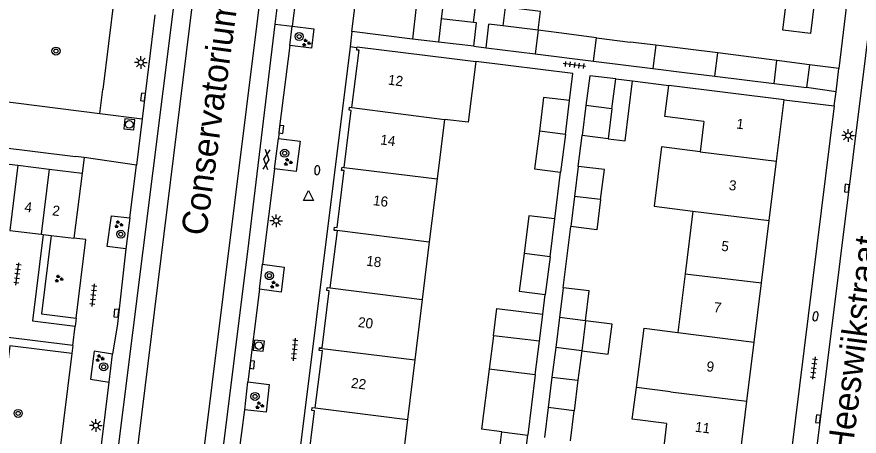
# Model space of a CAD drawing. Extents: x 131000 to 133014, y 396499 to 399001.
# Drawn here: x 131618.1 to 131701.6, y 396839.6 to 396881.2 of the extents above; entities that cross this region are included whole.
import ezdxf

# ---------------------------------------------------------------- set-up
doc = ezdxf.new("R2010")
doc.units = 0
for name, color, linetype in [('gg-afsc-erfafscheiding', 7, 'Continuous'), ('gg-afsc-muur', 7, 'Continuous'), ('gg-anno-huisnummerreeks BGT', 7, 'Continuous'), ('gg-anno-openbare ruimte label', 7, 'Continuous'), ('gg-bbg-bijgebouw', 7, 'Continuous'), ('gg-bbg-gedigitaliseerde bebouwing', 7, 'Continuous'), ('gg-bbg-gedigitaliseerde bijgebouw', 7, 'Continuous'), ('gg-bbg-hoofdgebouw', 7, 'Continuous'), ('gg-bbg-luifel en loopbrug', 7, 'Continuous'), ('gg-bbg-tussenscheiding', 7, 'Continuous'), ('gg-knt-verharding', 7, 'Continuous'), ('gg-knt-verharding nz', 7, 'Continuous'), ('gt-grn-groengrens', 7, 'Continuous'), ('gt-grn-weggrens', 7, 'Continuous'), ('gt-symb-boom', 7, 'Continuous'), ('gt-symb-brandkraan', 7, 'Continuous'), ('gt-symb-gesloten verharding', 7, 'Continuous'), ('gt-symb-groenvak', 7, 'Continuous'), ('gt-symb-kolk', 7, 'Continuous'), ('gt-symb-lichtmast', 7, 'Continuous'), ('gt-symb-rioolschacht', 7, 'Continuous'), ('gt-symb-tegel verharding', 7, 'Continuous'), ('gt-symb-waterafsluiter', 7, 'Continuous')]:
    doc.layers.add(name, color=color, linetype=linetype)

# ---------------------------------------------------------------- blocks, each defined once
blk = doc.blocks.new('gt0-TEG1')
at = {"layer": 'gt-symb-tegel verharding'}
for p, q in [((-1.125, 0), (1.125, 0)), ((-0.9, -0.25), (-0.9, 0.25)), ((-0.45, -0.25), (-0.45, 0.25)), ((0, -0.25), (0, 0.25)), ((0.45, -0.25), (0.45, 0.25)), ((0.9, -0.25), (0.9, 0.25))]:
    blk.add_line(p, q, dxfattribs=at)
blk = doc.blocks.new('gt0-KOLK')
at = {"layer": 'gt-symb-kolk'}
blk.add_lwpolyline([(0, 0), (0.375, 0), (0.375, 0.4), (-0.375, 0.4), (-0.375, 0), (0, 0)], dxfattribs=at)
blk = doc.blocks.new('gt0-BR')
at = {"layer": 'gt-symb-brandkraan'}
for centre, radius, start, end in [((-0.244, 0), 0.206, 107.56694, 252.43307), ((0.599, -2.664), 3, 106.89205, 107.56694), ((0, -0.691), 0.938, 73.10799, 106.89205), ((-0.599, -2.664), 3, 72.43309, 73.10799), ((0.244, 0), 0.206, 287.56695, 72.43309), ((0.599, 2.664), 3, 252.43307, 253.10797), ((0, 0.691), 0.938, 253.10797, 286.89206), ((-0.599, 2.664), 3, 286.89206, 287.56695)]:
    blk.add_arc(centre, radius, start, end, dxfattribs=at)
blk = doc.blocks.new('gt0-LMAST')
at = {"layer": 'gt-symb-lichtmast'}
for p, q in [((-0.182, 0.173), (-0.447, 0.438)), ((-0.005, 0.246), (-0.005, 0.621)), ((0.172, 0.173), (0.437, 0.438)), ((-0.255, -0.004), (-0.63, -0.004)), ((-0.182, -0.181), (-0.447, -0.446)), ((-0.005, -0.254), (-0.005, -0.629)), ((0.437, -0.446), (0.172, -0.181)), ((0.245, -0.004), (0.62, -0.004))]:
    blk.add_line(p, q, dxfattribs=at)
blk.add_circle((-0.005, -0.004), 0.25, dxfattribs=at)
blk = doc.blocks.new('gt0-BOOM')
at = {"layer": 'gt-symb-boom'}
for radius in [0.4, 0.2]:
    blk.add_circle((0, 0), radius, dxfattribs=at)
blk = doc.blocks.new('gt0-GRVAK')
at = {"layer": 'gt-symb-groenvak'}
for p, q in [((-0.11, 0.189), (-0.228, 0.24)), ((-0.182, 0.153), (0.088, 0.153)), ((-0.091, 0.211), (-0.156, 0.322)), ((-0.047, 0.214), (-0.047, 0.393)), ((-0.004, 0.211), (0.061, 0.322)), ((0.015, 0.189), (0.133, 0.24)), ((0.262, -0.052), (0.197, 0.059)), ((0.305, -0.049), (0.305, 0.13)), ((0.349, -0.052), (0.414, 0.059)), ((-0.245, -0.228), (-0.363, -0.177)), ((-0.318, -0.264), (-0.047, -0.264)), ((-0.226, -0.206), (-0.291, -0.095)), ((-0.183, -0.203), (-0.183, -0.024)), ((-0.139, -0.206), (-0.074, -0.095)), ((-0.12, -0.228), (-0.002, -0.177)), ((0.243, -0.074), (0.125, -0.023)), ((0.17, -0.11), (0.441, -0.11)), ((0.368, -0.074), (0.486, -0.023))]:
    blk.add_line(p, q, dxfattribs=at)
blk = doc.blocks.new('gt0-WAFSL')
at = {"layer": 'gt-symb-waterafsluiter'}
for p, q in [((-0.5, -0.333), (0, 0.667)), ((0, 0.667), (0.5, -0.333)), ((0.5, -0.333), (-0.5, -0.333))]:
    blk.add_line(p, q, dxfattribs=at)
blk = doc.blocks.new('gt0-RS')
at = {"layer": 'gt-symb-rioolschacht'}
blk.add_lwpolyline([(-0.5, -0.5), (0.5, -0.5), (0.5, 0.5), (-0.5, 0.5)], close=True, dxfattribs=at)
blk.add_circle((0, 0), 0.375, dxfattribs=at)
blk = doc.blocks.new('gt0-GESVH1')
at = {"layer": 'gt-symb-gesloten verharding'}
for p, q in [((-0.992, -0.261), (0.008, 0.239)), ((0.008, -0.261), (-0.992, 0.239)), ((0.008, 0.239), (1.008, -0.261)), ((1.008, 0.239), (0.008, -0.261))]:
    blk.add_line(p, q, dxfattribs=at)

msp = doc.modelspace()

# ---------------------------------------------------------------- linework, layer by layer
at = {"layer": 'gg-afsc-erfafscheiding'}
for p, q in [((131659.928, 396878.693), (131657.332, 396878.993)), ((131663.413, 396878.29), (131664.624, 396878.116)), ((131679.127, 396874.85), (131682.74, 396874.389)), ((131673.771, 396866.352), (131674.156, 396869.429)), ((131671.437, 396861.157), (131672.018, 396865.801)), ((131672.269, 396854.339), (131673.029, 396860.419)), ((131670.256, 396851.716), (131670.5, 396853.667))]:
    msp.add_line(p, q, dxfattribs=at)
msp.add_lwpolyline([(131672.907, 396872.912), (131673.239, 396875.567), (131663.615, 396876.758)], dxfattribs=at)
at = {"layer": 'gg-afsc-muur'}
for p, q in [((131700.36, 396882.38), (131699.58, 396876.07)), ((131651.836, 396878.121), (131651.151, 396878.209))]:
    msp.add_line(p, q, dxfattribs=at)
at = {"layer": 'gg-bbg-bijgebouw'}
for p, q in [((131651.34, 396879.73), (131651.73, 396882.9)), ((131663.413, 396878.29), (131659.928, 396878.693)), ((131664.624, 396878.116), (131669.479, 396877.518)), ((131669.479, 396877.518), (131675.28, 396876.804)), ((131675.28, 396876.804), (131681.154, 396876.08)), ((131699.31, 396873.77), (131699.58, 396876.07)), ((131687.297, 396875.321), (131693.175, 396874.592)), ((131699.31, 396873.77), (131696.383, 396874.174)), ((131615.142, 396866.866), (131618.239, 396866.482)), ((131618.239, 396866.482), (131621.335, 396866.097)), ((131621.335, 396866.097), (131624.61, 396865.69)), ((131624.61, 396865.69), (131623.79, 396859.26)), ((131617.431, 396860.027), (131620.534, 396859.653)), ((131620.534, 396859.653), (131620.732, 396859.629)), ((131620.732, 396859.629), (131621.527, 396859.533)), ((131621.527, 396859.533), (131623.79, 396859.26))]:
    msp.add_line(p, q, dxfattribs=at)
msp.add_lwpolyline([(131681.154, 396876.08), (131684.308, 396875.692), (131687.297, 396875.321)], dxfattribs=at)
at = {"layer": 'gg-bbg-gedigitaliseerde bebouwing'}
for p, q in [((131694.049, 396879.873), (131694.444, 396883.106)), ((131661.234, 396877.056), (131663.615, 396876.758)), ((131694.16, 396872.98), (131682.74, 396874.389)), ((131660.495, 396871.033), (131659.769, 396865.124)), ((131686.216, 396870.825), (131685.846, 396867.825)), ((131659.769, 396865.124), (131659.004, 396858.889)), ((131685.119, 396861.944), (131684.352, 396855.733)), ((131659.004, 396858.889), (131658.303, 396853.184)), ((131684.352, 396855.733), (131683.634, 396849.915)), ((131658.303, 396853.184), (131657.566, 396847.182)), ((131657.566, 396847.182), (131656.841, 396841.27)), ((131656.841, 396841.27), (131656.115, 396835.36)), ((131682.519, 396840.882), (131682.166, 396838.028))]:
    msp.add_line(p, q, dxfattribs=at)
for points in [[(131663.615, 396876.758), (131662.862, 396870.737), (131660.495, 396871.033)], [(131686.216, 396870.825), (131682.357, 396871.301), (131682.74, 396874.389)], [(131685.846, 396867.825), (131682.026, 396868.306), (131681.286, 396862.427), (131685.119, 396861.944)], [(131679.521, 396844.45), (131680.287, 396850.349), (131683.634, 396849.915)], [(131682.519, 396840.882), (131679.116, 396841.323), (131679.521, 396844.45)]]:
    msp.add_lwpolyline(points, dxfattribs=at)
at = {"layer": 'gg-bbg-gedigitaliseerde bijgebouw'}
for p, q in [((131660.195, 396881.002), (131659.928, 396878.693)), ((131663.398, 396880.632), (131660.195, 396881.002)), ((131664.624, 396878.116), (131664.912, 396880.457)), ((131666.302, 396880.286), (131664.912, 396880.457)), ((131657.332, 396878.993), (131651.34, 396879.73)), ((131669.78, 396879.857), (131666.302, 396880.286)), ((131671.835, 396879.604), (131669.78, 396879.857)), ((131675.565, 396879.116), (131671.835, 396879.604)), ((131675.565, 396879.116), (131678.922, 396878.677)), ((131681.448, 396878.377), (131678.922, 396878.677)), ((131687.583, 396877.639), (131681.448, 396878.377)), ((131693.456, 396876.871), (131687.583, 396877.639)), ((131693.175, 396874.592), (131693.456, 396876.871)), ((131696.661, 396876.429), (131696.383, 396874.174)), ((131699.58, 396876.07), (131696.661, 396876.429)), ((131677.105, 396872.083), (131677.478, 396875.06)), ((131672.485, 396869.537), (131672.907, 396872.912)), ((131674.528, 396872.402), (131674.156, 396869.429)), ((131677.105, 396872.083), (131676.733, 396869.107)), ((131672.485, 396869.537), (131672.018, 396865.801)), ((131676.733, 396869.107), (131674.156, 396869.429)), ((131673.771, 396866.352), (131673.401, 396863.392)), ((131673.401, 396863.392), (131673.029, 396860.419)), ((131670.967, 396857.403), (131671.437, 396861.157)), ((131670.967, 396857.403), (131670.5, 396853.667)), ((131672.269, 396854.339), (131671.899, 396851.379)), ((131671.899, 396851.379), (131671.527, 396848.406)), ((131674.476, 396851.06), (131674.103, 396848.084)), ((131665.361, 396849.583), (131664.939, 396846.257)), ((131669.923, 396849.05), (131665.361, 396849.583)), ((131669.503, 396845.693), (131669.923, 396849.05)), ((131671.527, 396848.406), (131671.161, 396845.481)), ((131674.103, 396848.084), (131673.738, 396845.163)), ((131664.939, 396846.257), (131664.188, 396840.338)), ((131669.503, 396845.693), (131668.76, 396839.757)), ((131671.161, 396845.481), (131670.782, 396842.454)), ((131673.738, 396845.163), (131673.362, 396842.153)), ((131670.782, 396842.454), (131670.412, 396839.494)), ((131673.362, 396842.153), (131670.782, 396842.454)), ((131672.989, 396839.176), (131673.362, 396842.153)), ((131666.196, 396840.065), (131664.188, 396840.338)), ((131666.196, 396840.065), (131668.757, 396839.735)), ((131668.757, 396839.735), (131668.76, 396839.757))]:
    msp.add_line(p, q, dxfattribs=at)
for points in [[(131651.73, 396882.9), (131657.703, 396882.21), (131657.332, 396878.993)], [(131663.413, 396878.29), (131663.68, 396880.599), (131663.398, 396880.632)], [(131677.478, 396875.06), (131674.898, 396875.362), (131674.528, 396872.402)], [(131672.907, 396872.912), (131670.328, 396873.213), (131669.908, 396869.856)], [(131669.908, 396869.856), (131669.441, 396866.123), (131672.018, 396865.801)], [(131675.978, 396863.074), (131676.351, 396866.05), (131673.771, 396866.352)], [(131675.978, 396863.074), (131675.606, 396860.097), (131673.029, 396860.419)], [(131671.437, 396861.157), (131668.858, 396861.458), (131668.39, 396857.722)], [(131668.39, 396857.722), (131667.924, 396853.989), (131670.5, 396853.667)], [(131674.476, 396851.06), (131674.848, 396854.037), (131672.269, 396854.339)]]:
    msp.add_lwpolyline(points, dxfattribs=at)
at = {"layer": 'gg-bbg-hoofdgebouw'}
for p, q in [((131651.809, 396877.904), (131651.836, 396878.121)), ((131651.836, 396878.121), (131651.85, 396878.23)), ((131651.85, 396878.23), (131661.234, 396877.056)), ((131693.408, 396866.873), (131694.16, 396872.98)), ((131692.685, 396861.009), (131693.408, 396866.873)), ((131691.923, 396854.82), (131692.685, 396861.009)), ((131691.198, 396848.934), (131691.923, 396854.82)), ((131690.479, 396843.098), (131691.198, 396848.934)), ((131689.736, 396837.066), (131690.479, 396843.098))]:
    msp.add_line(p, q, dxfattribs=at)
for points in [[(131700.36, 396882.38), (131697.18, 396882.77), (131696.78, 396879.54), (131694.049, 396879.873)], [(131651.338, 396872.219), (131652.043, 396877.875), (131651.809, 396877.904)], [(131650.576, 396866.268), (131651.279, 396871.904), (131651.064, 396871.931), (131651.104, 396872.248), (131651.338, 396872.219)], [(131649.588, 396860.097), (131649.618, 396860.341), (131649.864, 396860.31), (131650.566, 396865.946), (131650.321, 396865.976), (131650.361, 396866.295), (131650.576, 396866.268)], [(131649.19, 396854.337), (131649.894, 396859.983), (131649.579, 396860.022), (131649.588, 396860.097)], [(131648.125, 396848.364), (131648.132, 396848.423), (131648.388, 396848.391), (131649.092, 396854.037), (131648.836, 396854.069), (131648.874, 396854.376), (131649.19, 396854.337)], [(131647.706, 396842.429), (131648.41, 396848.075), (131648.093, 396848.115), (131648.125, 396848.364)], [(131646.928, 396836.522), (131647.627, 396842.127), (131647.351, 396842.161), (131647.389, 396842.469), (131647.706, 396842.429)]]:
    msp.add_lwpolyline(points, dxfattribs=at)
at = {"layer": 'gg-bbg-luifel en loopbrug'}
for p, q in [((131696.661, 396876.429), (131693.456, 396876.871)), ((131677.478, 396875.06), (131679.127, 396874.85)), ((131693.175, 396874.592), (131696.383, 396874.174)), ((131669.923, 396849.05), (131670.256, 396851.716)), ((131665.872, 396837.566), (131666.196, 396840.065)), ((131668.446, 396837.244), (131668.757, 396839.735))]:
    msp.add_line(p, q, dxfattribs=at)
for points in [[(131663.398, 396880.632), (131663.75, 396883.497), (131660.549, 396883.89), (131660.195, 396881.002)], [(131669.78, 396879.857), (131670.009, 396881.724), (131666.531, 396882.151), (131666.302, 396880.286)], [(131676.733, 396869.107), (131678.397, 396868.903), (131679.127, 396874.85)], [(131665.361, 396849.583), (131665.692, 396852.277), (131670.256, 396851.716)], [(131674.103, 396848.084), (131676.742, 396847.76), (131677.108, 396850.737), (131674.476, 396851.06)]]:
    msp.add_lwpolyline(points, dxfattribs=at)
at = {"layer": 'gg-bbg-tussenscheiding'}
for p, q in [((131669.78, 396879.857), (131669.479, 396877.518)), ((131675.28, 396876.804), (131675.565, 396879.116)), ((131681.448, 396878.377), (131681.154, 396876.08)), ((131687.297, 396875.321), (131687.583, 396877.639)), ((131651.338, 396872.219), (131660.495, 396871.033)), ((131677.105, 396872.083), (131674.528, 396872.402)), ((131672.485, 396869.537), (131669.908, 396869.856)), ((131685.846, 396867.825), (131693.408, 396866.873)), ((131618.239, 396866.482), (131617.431, 396860.027)), ((131650.576, 396866.268), (131659.769, 396865.124)), ((131621.335, 396866.097), (131620.534, 396859.653)), ((131675.978, 396863.074), (131673.401, 396863.392)), ((131685.119, 396861.944), (131692.685, 396861.009)), ((131649.588, 396860.097), (131659.004, 396858.889)), ((131670.967, 396857.403), (131668.39, 396857.722)), ((131684.352, 396855.733), (131691.923, 396854.82)), ((131649.19, 396854.337), (131658.303, 396853.184)), ((131674.476, 396851.06), (131671.899, 396851.379)), ((131683.634, 396849.915), (131691.198, 396848.934)), ((131648.125, 396848.364), (131657.566, 396847.182)), ((131674.103, 396848.084), (131671.527, 396848.406)), ((131669.503, 396845.693), (131664.939, 396846.257)), ((131671.161, 396845.481), (131673.738, 396845.163)), ((131682.908, 396844.032), (131679.521, 396844.45)), ((131682.908, 396844.032), (131690.479, 396843.098)), ((131647.706, 396842.429), (131656.841, 396841.27))]:
    msp.add_line(p, q, dxfattribs=at)
at = {"layer": 'gg-knt-verharding'}
for p, q in [((131629.325, 396895.632), (131626.651, 396874.007)), ((131646.028, 396885.184), (131645.422, 396880.263)), ((131631.823, 396881.384), (131630.563, 396871.097)), ((131645.183, 396878.359), (131645.422, 396880.263)), ((131651.151, 396878.209), (131644.473, 396824.391)), ((131588.918, 396876.335), (131626.357, 396871.626)), ((131626.357, 396871.626), (131626.651, 396874.007)), ((131694.16, 396872.98), (131699.135, 396872.362)), ((131699.135, 396872.362), (131692.43, 396818.389)), ((131588.179, 396871.804), (131623.94, 396867.36)), ((131630.563, 396871.097), (131629.982, 396866.493)), ((131643.664, 396866.111), (131644.056, 396869.145)), ((131624.809, 396867.252), (131623.94, 396867.36)), ((131624.809, 396867.252), (131624.61, 396865.69)), ((131629.324, 396861.282), (131629.982, 396866.493)), ((131643.664, 396866.111), (131642.473, 396856.663)), ((131629.324, 396861.282), (131628.929, 396858.2)), ((131624.967, 396859.139), (131623.79, 396859.26)), ((131624.016, 396851.34), (131624.967, 396859.139)), ((131642.189, 396854.186), (131642.473, 396856.663)), ((131642.189, 396854.186), (131641.034, 396845.012)), ((131624.016, 396851.34), (131623.919, 396850.546)), ((131623.591, 396847.823), (131618.022, 396803.185)), ((131623.69, 396848.617), (131623.591, 396847.823)), ((131627.283, 396844.971), (131627.615, 396847.751)), ((131625.995, 396834.376), (131627.283, 396844.971)), ((131640.725, 396842.242), (131641.034, 396845.012))]:
    msp.add_line(p, q, dxfattribs=at)
for points in [[(131703.51, 396887.75), (131692.019, 396795.41), (131691.833, 396794.012)], [(131645.422, 396880.263), (131647.548, 396880), (131647.342, 396878.095), (131645.183, 396878.359)], [(131645.183, 396878.359), (131644.14, 396870.061), (131644.056, 396869.145)], [(131644.056, 396869.145), (131646.202, 396868.878), (131645.823, 396865.855), (131643.664, 396866.111)], [(131628.929, 396858.2), (131627.075, 396858.427), (131627.499, 396861.463), (131629.324, 396861.282)], [(131620.732, 396859.629), (131619.683, 396851.075), (131623.919, 396850.546)], [(131628.929, 396858.2), (131628.096, 396850.757), (131627.615, 396847.751)], [(131642.473, 396856.663), (131644.627, 396856.378), (131644.329, 396853.915), (131642.189, 396854.186)], [(131623.69, 396848.617), (131616.747, 396849.486), (131611.916, 396810.864), (131600.94, 396812.259), (131599.231, 396810.577), (131598.618, 396805.554)], [(131627.615, 396847.751), (131625.791, 396848.042), (131625.432, 396845.266), (131627.283, 396844.971)], [(131641.034, 396845.012), (131643.151, 396844.737), (131642.847, 396841.992), (131640.725, 396842.242)], [(131639.528, 396832.81), (131640.116, 396837.755), (131640.725, 396842.242)]]:
    msp.add_lwpolyline(points, dxfattribs=at)
at = {"layer": 'gg-knt-verharding nz'}
for q in [(131644.333, 396885.393), (131645.422, 396880.263)]:
    msp.add_line((131643.733, 396880.479), q, dxfattribs=at)
for points in [[(131614.875, 396715.283), (131622.628, 396778.427), (131628.649, 396826.47), (131638.415, 396905.786), (131638.564, 396944.76)], [(131647.414, 396920.421), (131646.322, 396913.453), (131644.267, 396899.385), (131629.508, 396780.775), (131621.21, 396714.486)], [(131636.466, 396919.19), (131636.53, 396905.169), (131626.678, 396826.704), (131624.286, 396806.544), (131623.827, 396806.598)], [(131636.841, 396824.31), (131641.118, 396858.767), (131643.733, 396880.479)]]:
    msp.add_lwpolyline(points, dxfattribs=at)
at = {"layer": 'gt-grn-groengrens'}
for points in [[(131621.527, 396859.533), (131620.574, 396851.77), (131624.016, 396851.34)], [(131623.591, 396847.823), (131617.442, 396848.593), (131612.61, 396809.969), (131601.224, 396811.416), (131599.991, 396810.203), (131599.412, 396805.457)]]:
    msp.add_lwpolyline(points, dxfattribs=at)
at = {"layer": 'gt-grn-weggrens'}
for p, q in [((131651.34, 396879.73), (131651.151, 396878.209)), ((131699.135, 396872.362), (131699.31, 396873.77)), ((131626.357, 396871.626), (131630.563, 396871.097)), ((131629.982, 396866.493), (131624.809, 396867.252)), ((131623.69, 396848.617), (131623.919, 396850.546))]:
    msp.add_line(p, q, dxfattribs=at)

# ---------------------------------------------------------------- block references
at = {"layer": 'gt-symb-boom'}
for p in [(131646.111, 396879.241), (131622.013, 396877.799), (131644.673, 396867.675), (131628.433, 396859.649), (131643.156, 396855.542), (131626.739, 396846.505), (131641.736, 396843.567), (131618.266, 396841.884)]:
    msp.add_blockref('gt0-BOOM', p, dxfattribs=at)
at = {"layer": 'gt-symb-brandkraan'}
for p, rotation in [((131647.898, 396865.993), -96.66296362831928), ((131697.271, 396851.505), -100.89418298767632)]:
    msp.add_blockref('gt0-BR', p, dxfattribs=dict(at, rotation=rotation))
at = {"layer": 'gt-symb-gesloten verharding', "rotation": -96.83367234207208}
msp.add_blockref('gt0-GESVH1', (131642.884, 396867.049), dxfattribs=at)
at = {"layer": 'gt-symb-groenvak'}
for p in [(131646.799, 396878.618), (131644.986, 396866.8), (131628.2, 396860.621), (131622.289, 396855.22), (131643.631, 396854.641), (131626.336, 396847.352), (131642.166, 396842.682)]:
    msp.add_blockref('gt0-GRVAK', p, dxfattribs=at)
at = {"layer": 'gt-symb-kolk'}
for p, rotation in [((131630.829, 396873.207), 82.81812146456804), ((131644.14, 396870.061), -97.181878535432), ((131700.574, 396864.174), 82.64762064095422), ((131628.192, 396851.804), 84.77963836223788), ((131641.254, 396846.732), -97.12501634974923), ((131697.726, 396841.313), 82.70443985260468)]:
    msp.add_blockref('gt0-KOLK', p, dxfattribs=dict(at, rotation=rotation))
at = {"layer": 'gt-symb-lichtmast'}
for p in [(131630.424, 396876.673), (131700.503, 396869.437), (131643.836, 396860.981), (131625.977, 396840.684)]:
    msp.add_blockref('gt0-LMAST', p, dxfattribs=at)
at = {"layer": 'gt-symb-rioolschacht'}
for p, rotation in [((131629.278, 396870.535), -95.85309129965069), ((131642.114, 396848.601), -96.37182240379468)]:
    msp.add_blockref('gt0-RS', p, dxfattribs=dict(at, rotation=rotation))
at = {"layer": 'gt-symb-tegel verharding'}
for p, rotation in [((131673.379, 396876.417), 172.9318599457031), ((131618.193, 396855.705), 82.70443985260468), ((131625.719, 396853.603), 83.96999119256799), ((131645.651, 396848.218), 84.37493990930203), ((131697.101, 396846.379), -97.06814005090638)]:
    msp.add_blockref('gt0-TEG1', p, dxfattribs=dict(at, rotation=rotation))
at = {"layer": 'gt-symb-waterafsluiter'}
msp.add_blockref('gt0-WAFSL', (131647.042, 396863.328), dxfattribs=at)

# ---------------------------------------------------------------- texts
at = {"layer": 'gg-anno-huisnummerreeks BGT'}
for s, rotation, p in [('12', 352.9, (131654.868, 396874.481)), ('1', 353, (131689.387, 396870.131)), ('14', 352.9, (131654.109, 396868.552)), ('3', 353, (131688.637, 396864.04)), ('16', 352.9, (131653.389, 396862.533)), ('4', 352.9, (131618.846, 396861.872)), ('2', 352.9, (131621.6, 396861.53)), ('5', 353, (131687.894, 396858.013)), ('18', 352.9, (131652.712, 396856.536)), ('7', 353, (131687.146, 396851.935)), ('20', 352.9, (131651.894, 396850.461)), ('9', 353, (131686.424, 396846.078)), ('22', 352.9, (131651.204, 396844.431)), ('11', 353, (131685.294, 396840.077))]:
    msp.add_text(s, height=1, rotation=rotation, dxfattribs=at).set_placement(p)
at = {"layer": 'gg-anno-openbare ruimte label'}
for s, rotation, p in [('Conservatoriumlaan', 82.3, (131636.89, 396859.422)), ('Kasteel Heeswijkstraat', 82.6, (131699.316, 396825.753))]:
    msp.add_text(s, height=2.5, rotation=rotation, dxfattribs=at).set_placement(p)

doc.saveas('drawing.dxf')
